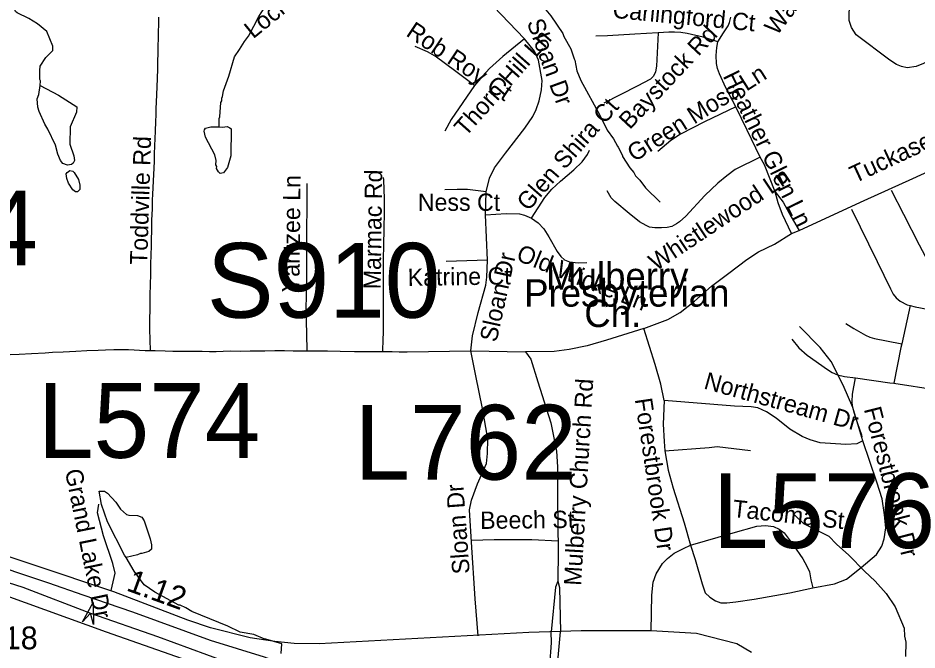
# Model space of a CAD drawing. Extents: x 1383679 to 1536984, y 460658 to 651027.
# Drawn here: x 1423940 to 1428871, y 547887 to 551353 of the extents above; entities that cross this region are included whole.
import ezdxf

# ---------------------------------------------------------------- set-up
doc = ezdxf.new("R2010")
doc.units = 0
for name, color, linetype in [('Exist Cultural Church with Cemetery Label', 7, 'Continuous'), ('Exist Hydrographic Misc Water Feature', 7, 'Continuous'), ('Exist Road Non-System Type 51', 7, 'Continuous'), ('Exist Road Non-System Type 51 Label', 7, 'Continuous'), ('Exist Road Primary Interstate Divided Center Attributed', 7, 'Continuous'), ('Exist Road Primary Interstate Structure Cantilever Sign Attributed CELL', 7, 'Continuous'), ('Exist Road Primary Interstate Structure Cantilever Sign Number Label', 7, 'Continuous'), ('Exist Road Primary Interstate Structure Ovrhead Sign Number Label', 7, 'Continuous'), ('Exist Road Primary US Service Attributed', 7, 'Continuous'), ('Exist Road Secondary Mileage Hundredths English Label', 7, 'Continuous'), ('Exist Road Secondary Type 51 Number Label', 7, 'Continuous')]:
    doc.layers.add(name, color=color, linetype=linetype)

msp = doc.modelspace()

# ---------------------------------------------------------------- linework, layer by layer
at = {"layer": 'Exist Hydrographic Misc Water Feature'}
for points in [[(1424061.8, 550983.2), (1424063.9, 551008.4), (1424060, 551016.5), (1424059, 551064.5), (1424061.5, 551088.4), (1424092.6, 551135.8), (1424131.4, 551174.9), (1424131.9, 551198.8), (1424097.7, 551279.6), (1424046.5, 551320.7), (1423999.2, 551349.7), (1423935.9, 551381.2), (1423926.1, 551389.4), (1423916.7, 551423.6), (1423917.1, 551439.5), (1423913.3, 551447.6), (1423910, 551479.7), (1423890.9, 551520.1), (1423883.4, 551544.3), (1423881.8, 551571.2)], [(1425043.8, 550756.7), (1425043.6, 550802.5), (1425047.7, 550810.4), (1425053.4, 550890.3), (1425057.6, 550898.2), (1425057.9, 550914.1), (1425062.2, 550922), (1425066.9, 550953.9), (1425096.6, 551033.2), (1425126.8, 551140.5), (1425155.8, 551179.8), (1425181.9, 551224.1), (1425204.2, 551253.5), (1425232.8, 551307.8), (1425261.7, 551361.4), (1425376.1, 551542)], [(1426749.2, 551515.3), (1426834.8, 551398), (1426862.1, 551365.4), (1426928, 551268), (1426933.7, 551251.8), (1426972.2, 551183), (1426989.8, 551128.9), (1426994.9, 551122.5), (1427005.6, 551062.3), (1427026.4, 551009.9), (1427130.3, 550819.6), (1427170.6, 550738.7), (1427205.6, 550690), (1427227.7, 550649.5), (1427232.6, 550645.4), (1427256.2, 550598.1), (1427255.5, 550592.9), (1427296.2, 550532), (1427317.6, 550505.5), (1427327.2, 550487.3), (1427350.6, 550462.8), (1427381.8, 550422.1), (1427462.1, 550342.4)], [(1424211.9, 550545.2), (1424186.1, 550555.9), (1424172.3, 550572.2), (1424159.1, 550606.5), (1424146.2, 550654.8), (1424104, 550743.6), (1424086.6, 550770.1), (1424056.2, 550840.7), (1424048.7, 550864.8), (1424045.6, 550908.9), (1424054.1, 550932.7), (1424061.8, 550983.2)], [(1424061.8, 550983.2), (1424162.2, 550930.2), (1424263.6, 550864.9), (1424260.1, 550836.1), (1424226.4, 550756.9), (1424224.3, 550661), (1424246.9, 550596.5), (1424250.4, 550572.4), (1424242, 550556.6), (1424233.8, 550548.8), (1424211.9, 550545.2)], [(1425043.8, 550756.7), (1425062.5, 550754.1), (1425086.6, 550757.5), (1425102.4, 550751.2), (1425108.3, 550745.1), (1425107.1, 550597.2), (1425089.7, 550533.6), (1425067.1, 550504.1), (1425049, 550500.5), (1425039.2, 550508.8), (1425029.5, 550527), (1425029.9, 550539), (1425026, 550547), (1425026.6, 550571), (1425019.2, 550603.1), (1424969.3, 550700.2), (1424962, 550732.4), (1424962.2, 550740.4), (1424968.3, 550748.2), (1424998.5, 550755.5), (1425043.8, 550756.7)], [(1424225.2, 550517), (1424241.1, 550512.7), (1424248.9, 550506.5), (1424272.1, 550468), (1424279.5, 550435.9), (1424279, 550411.9), (1424266.7, 550400.1), (1424254.7, 550400.4), (1424240.9, 550410.7), (1424217.6, 550447.2), (1424208.2, 550473.4), (1424204.7, 550497.5), (1424208.9, 550505.4), (1424225.2, 550517)], [(1424533.1, 548395.3), (1424523.5, 548407.3), (1424431.4, 548589.3), (1424397.5, 548686), (1424385.5, 548759), (1424415.1, 548757.6), (1424430.9, 548747.2), (1424475.8, 548698.2), (1424503, 548659.6), (1424534.3, 548630.9), (1424548.3, 548626.6), (1424596.3, 548625.5), (1424620.1, 548615), (1424631.6, 548594.8), (1424665.5, 548496), (1424672.8, 548463.9), (1424672.2, 548439.9), (1424658, 548428.3), (1424619.8, 548417.1), (1424611.8, 548417.3), (1424595.6, 548409.6), (1424533.1, 548395.3)], [(1428200.1, 548627.5), (1428248, 548581.5), (1428386.6, 548512.4), (1428429.6, 548467.4), (1428496.4, 548408), (1428582.5, 548320.1), (1428641.2, 548264.8), (1428701.8, 548197.4), (1428750.2, 548124.4), (1428799.7, 548007.3), (1428802.8, 547963.2), (1428810.1, 547931.1), (1428808.4, 547851.2)], [(1425384, 547868.2), (1425387.4, 547920.9), (1425299.5, 547947.6), (1425293.7, 547946.2), (1425234.2, 547971.5), (1425158.5, 547985.2), (1425091.2, 548018.7), (1424892.9, 548099.1), (1424861.3, 548117.8), (1424829.6, 548132.5), (1424821.6, 548132.7), (1424691.1, 548203.6), (1424632.1, 548244.9), (1424577.6, 548320.1), (1424533.1, 548395.3)]]:
    msp.add_lwpolyline(points, dxfattribs=at)
at = {"layer": 'Exist Road Non-System Type 51'}
for p, q in [((1426505, 550273.4), (1426507.7, 550399.7)), ((1426514.8, 550025.4), (1426505, 550273.4)), ((1428183.2, 550170.4), (1428224.4, 550188.3)), ((1426514.8, 550025.4), (1426287.5, 550018.2)), ((1428832.6, 549776.3), (1428786.6, 549565.4)), ((1426423.5, 549527.5), (1426724.2, 549522.3)), ((1428744, 549349.8), (1428979.4, 549314.7))]:
    msp.add_line(p, q, dxfattribs=at)
for points in [[(1429027.8, 551163.6), (1428949.8, 551126.7), (1428905.9, 551103.2), (1428866, 551087.6), (1428816.6, 551079.8), (1428786.4, 551086.3), (1428757.4, 551098.4), (1428722.4, 551121.3), (1428537.6, 551260.2), (1428511.1, 551300), (1428497.9, 551338.7), (1428497.9, 551385.8), (1428509.9, 551432.8), (1428535.2, 551473.8), (1428593.1, 551530.6), (1428660.9, 551592.2)], [(1426717.1, 551237.9), (1426590, 551372.2), (1426509.4, 551458.2), (1426473.6, 551483.2), (1426439.6, 551502.9), (1426400.2, 551513.7), (1426334, 551515.5)], [(1424666.7, 549529.1), (1424663.2, 549645.9), (1424663.6, 549680.2), (1424663.7, 549712.3), (1424664.3, 549744), (1424664.7, 549781), (1424665.5, 549835.1), (1424666.7, 549889.3), (1424667.7, 549948.3), (1424668.8, 550003.2), (1424670.1, 550054.4), (1424671.5, 550102.5), (1424672.3, 550134.8), (1424673.8, 550190.6), (1424675, 550244.6), (1424676.9, 550305.7), (1424678.4, 550355), (1424679.9, 550385.7), (1424681.6, 550422.6), (1424683, 550458.3), (1424684.9, 550496.7), (1424686.1, 550528.1), (1424688.1, 550569.7), (1424689.4, 550608), (1424691.3, 550651.2), (1424693, 550692.2), (1424694.4, 550732.9), (1424696.3, 550784.6), (1424697.5, 550822.7), (1424698.5, 550857), (1424699.2, 550891.8), (1424700.9, 550934), (1424702.6, 550974.9), (1424704.3, 551020.6), (1424706.1, 551073.3), (1424707.4, 551117.5), (1424708.1, 551155.5), (1424708.9, 551199), (1424710.3, 551242.6), (1424711, 551271.9), (1424712.1, 551322.9), (1424712.4, 551357.7)], [(1427777.5, 551222.9), (1427809.7, 551270.7), (1427835.3, 551309.5), (1427841.9, 551328.4), (1427849.7, 551357.3)], [(1427450.6, 551272.3), (1427322.4, 551264), (1427173.7, 551255.1), (1427109.3, 551252.9)], [(1427450.6, 551272.3), (1427441.7, 551089.1), (1427436.2, 551058), (1427425.1, 551033.5), (1427409.5, 551018), (1427336.3, 550979.1), (1427152.6, 550885.3)], [(1427777.5, 551222.9), (1427698.7, 551247.3), (1427611, 551267.3), (1427575.5, 551272.9), (1427541.1, 551275.1), (1427508.9, 551275.1), (1427450.6, 551272.3)], [(1426717.1, 551237.9), (1426599, 551141.2), (1426525.6, 551076.7), (1426488, 551033.7), (1426443.2, 550983.5)], [(1426507.7, 550399.7), (1426525.6, 550474.9), (1426554.2, 550530.4), (1426613.3, 550611), (1426719.8, 550748), (1426764.5, 550812.5), (1426782.4, 550851.9), (1426798.6, 550898.5), (1426811.1, 550959.4), (1426814.7, 551009.5), (1426794.1, 551121.5), (1426772.6, 551171.6), (1426717.1, 551237.9)], [(1427876.3, 550865.3), (1427823, 550970.8), (1427787.5, 551047.4), (1427776.4, 551076.3), (1427770.9, 551104.1), (1427769.8, 551147.4), (1427773.1, 551191.8), (1427777.5, 551222.9)], [(1426443.2, 550983.5), (1426342.1, 551059.7), (1426227.5, 551143.8), (1426186.3, 551167.1), (1426118.3, 551195.8)], [(1426443.2, 550983.5), (1426316.1, 550795.5), (1426280.3, 550732.8)], [(1428224.4, 550188.3), (1428417.7, 550277.9), (1428580.6, 550351.3), (1428848.2, 550472.2), (1429210.7, 550639.7), (1429542.8, 550792.8), (1429745.1, 550887.7), (1429795.2, 550905.6), (1429854.3, 550914.6), (1429904.4, 550918.2), (1429961.7, 550914.6), (1430017.2, 550902.1), (1430143.7, 550857.2)], [(1427876.3, 550865.3), (1427704.3, 550783.1), (1427573.3, 550716.5), (1427521.1, 550682), (1427448.4, 550620.4)], [(1428011.2, 550589.3), (1427939.6, 550738.7), (1427876.3, 550865.3)], [(1426755.6, 550255.5), (1426829, 550368.3), (1426868.4, 550414.9), (1426914.9, 550457.9), (1426988.3, 550520.6), (1427034.8, 550563.6), (1427063.5, 550604.7), (1427074.2, 550628)], [(1428011.2, 550589.3), (1427873.5, 550521.6), (1427828, 550488.2), (1427779.2, 550447.1), (1427707, 550379.4), (1427603.2, 550266.7), (1427567.7, 550234.5), (1427551.1, 550223.4), (1427526.7, 550210), (1427500, 550203.4), (1427470, 550202.2), (1427433.4, 550202.2), (1427403.4, 550206.7), (1427385.7, 550214.5), (1427349, 550235.6), (1427291.3, 550280), (1427214.2, 550346.1), (1427193.1, 550367.2), (1427170.9, 550406)], [(1428091.9, 550399.7), (1428033.4, 550547.1), (1428011.2, 550589.3)], [(1425940.3, 549523.9), (1425943.2, 549593.5), (1425944.2, 549625), (1425944.5, 549686.1), (1425945, 549739.1), (1425944.5, 549814), (1425944.7, 549860.6), (1425944.9, 549887.3), (1425944.7, 549897.9), (1425944.3, 549921.2), (1425944.5, 549941.5), (1425944.3, 549980.1), (1425945.3, 550017.7), (1425946.5, 550120), (1425947.7, 550183.1), (1425949.3, 550301.6), (1425949.3, 550360.4), (1425945.6, 550465.3), (1425945.4, 550477.5)], [(1425526.1, 549527.9), (1425523.7, 549621.4), (1425520.9, 549757.3), (1425523.2, 549830.7), (1425523.7, 549893), (1425523.8, 549965.2), (1425523.5, 550040.6), (1425524.2, 550113), (1425524.9, 550193.4), (1425526.7, 550314.5), (1425526.3, 550409.9), (1425526.7, 550444.8)], [(1426507.7, 550399.7), (1426405.6, 550412.2), (1426348.3, 550412.2), (1426280.3, 550410.4)], [(1428183.2, 550170.4), (1428133.1, 550276.1), (1428109.8, 550338.8), (1428091.9, 550399.7)], [(1428091.9, 550399.7), (1428136.7, 550342.4), (1428179.6, 550261.8), (1428224.4, 550188.3)], [(1428728.1, 550408.2), (1428796.6, 550277.3), (1428883.4, 550108.7), (1428916.1, 550047), (1428934.5, 550023.8), (1428954.8, 550006.5), (1428977.9, 549995.8), (1429011.6, 549985.2), (1429110.9, 549962.9)], [(1426505, 550273.4), (1426617.7, 550280.6), (1426691.1, 550278.8), (1426718, 550271.6), (1426755.6, 550255.5)], [(1428511.2, 550305.2), (1428652, 550018), (1428725.2, 549868.6), (1428739.8, 549838.8), (1428756.1, 549817.5), (1428779.2, 549800.2), (1428815.9, 549780.9), (1428832.6, 549776.3)], [(1426755.6, 550255.5), (1426793.2, 550230.4), (1426823.6, 550196.4), (1426852.3, 550153.4), (1426897, 550072.8), (1426916.7, 550044.2), (1426938.2, 550026.2), (1426965, 550015.5), (1427012.5, 550011), (1427059, 550012.8)], [(1427372.3, 549650.5), (1427504.8, 549699.4), (1427571, 549738.8), (1427649.8, 549799.7), (1427742.8, 549882.1), (1427838.6, 549952.8), (1427937.1, 550028), (1428001.5, 550071), (1428089.2, 550112.2), (1428183.2, 550170.4)], [(1426423.5, 549527.5), (1426432.5, 549609.8), (1426464.7, 549738.8), (1426505.9, 549887.4), (1426511.2, 549932.2), (1426514.8, 550025.4)], [(1428832.6, 549776.3), (1428860.1, 549768.8), (1429063.1, 549731.2)], [(1427372.3, 549650.5), (1427168.2, 549586.9), (1427062.2, 549556), (1426963, 549535.8), (1426880.2, 549524.2), (1426724.2, 549522.3)], [(1427484, 549255.4), (1427464.8, 549344.1), (1427434, 549452), (1427372.3, 549650.5)], [(1428574.2, 549033.8), (1428518.4, 549216.9), (1428466.4, 549340.2), (1428399, 549469.3), (1428340.2, 549545.4), (1428226.6, 549661.1)], [(1428479.9, 549677.9), (1428523.5, 549650.5), (1428588.2, 549613.2), (1428611.9, 549602), (1428636.9, 549595.8), (1428704.1, 549582), (1428786.6, 549565.4)], [(1428184.2, 549592.6), (1428222.9, 549543.5), (1428267.5, 549504.9), (1428379, 549424.6), (1428405.8, 549408.2), (1428435.5, 549396.3), (1428472.6, 549387.4), (1428532.5, 549379.2)], [(1423897.9, 549508.1), (1423945.7, 549509.8), (1424013.5, 549513.3), (1424088.4, 549517.4), (1424128.8, 549520.1), (1424187, 549522.9), (1424256.8, 549526.4), (1424318.3, 549529.4), (1424379.9, 549531.8), (1424420.2, 549533.2), (1424465.4, 549534.3), (1424510.2, 549535.1), (1424546.2, 549535.5), (1424636.9, 549529.2), (1424666.7, 549529.1)], [(1428786.6, 549565.4), (1428782.5, 549545.9), (1428744, 549349.8)], [(1424666.7, 549529.1), (1424693.2, 549529), (1424746.5, 549528), (1424789.8, 549526.7), (1424840.2, 549526.2), (1424895.4, 549526.6), (1424950.9, 549525.6), (1424991, 549525), (1425027.8, 549525), (1425065.3, 549525.9), (1425106.3, 549526.9), (1425163.1, 549526.8), (1425212.7, 549527.4), (1425247.8, 549527.4), (1425293.8, 549527.5), (1425348.1, 549529.2), (1425402, 549528.9), (1425449.7, 549528.4), (1425522.1, 549527.9), (1425526.1, 549527.9)], [(1425526.1, 549527.9), (1425563.6, 549527.5), (1425637.7, 549527.3), (1425706.4, 549526.2), (1425786.5, 549525), (1425827.3, 549524.3), (1425891.3, 549524.4), (1425940.3, 549523.9)], [(1425940.3, 549523.9), (1425952.9, 549523.8), (1425992.6, 549523.6), (1426031.2, 549523.1), (1426075, 549522.8), (1426423.5, 549527.5)], [(1426463.2, 547964.2), (1426446.8, 548167.6), (1426427.6, 548477.8), (1426417, 548656.1), (1426427.1, 548709), (1426461.1, 548798.5), (1426510.3, 548910.4), (1426515.7, 548964.2), (1426517.5, 549044.8), (1426488, 549212.2), (1426450.4, 549391.3), (1426423.5, 549527.5)], [(1426724.2, 549522.3), (1426753.1, 549481.8), (1426791.6, 549358.5), (1426862.9, 549133), (1426885, 549024.2), (1426892.7, 548977.9), (1426898.5, 548891.2), (1426899.5, 548722.6), (1426903.3, 548431.6), (1426900.4, 548264.9)], [(1428570.6, 549057.1), (1428567.8, 549066), (1428533, 549163.8), (1428517.2, 549224.7), (1428514.8, 549249.5), (1428517.2, 549289.4), (1428532.5, 549379.2)], [(1428532.5, 549379.2), (1428720.9, 549353.2), (1428744, 549349.8)], [(1427484, 549255.4), (1427478.3, 549126.3), (1427484, 549029.9), (1427487.9, 548979.8)], [(1428574.2, 549033.8), (1428540.5, 549017.4), (1428480.8, 549013.6), (1428340.2, 549023.2), (1428284.4, 549040.5), (1428240.1, 549057.9), (1428172.6, 549098.3), (1428097.5, 549158.1), (1428045.5, 549192.8), (1427998.3, 549214.9), (1427961.7, 549220.7), (1427869.3, 549224.6), (1427484, 549255.4)], [(1427487.9, 548979.8), (1427730.6, 548997.2), (1427774.9, 549003), (1427957.9, 548981.8)], [(1428299.8, 548227.3), (1428417.3, 548250.4), (1428484.7, 548275.5), (1428563.6, 548339.1), (1428648.4, 548410.4), (1428677.3, 548456.6), (1428690.8, 548497.1), (1428700.4, 548556.8), (1428692.7, 548628.1), (1428679.2, 548716.8), (1428650.3, 548807.4), (1428574.2, 549033.8)], [(1427487.9, 548979.8), (1427505.2, 548873.8), (1427534.1, 548775.6), (1427592.9, 548583.8), (1427628.5, 548461.4)], [(1424451.1, 548212.7), (1424473, 548307.8), (1424459.7, 548360.9), (1424409.9, 548513.8), (1424376.7, 548640.1), (1424383.3, 548686.7)], [(1427628.5, 548461.4), (1427862.5, 548529.8), (1427991.6, 548566.5), (1428039.7, 548570.3), (1428084, 548564.5), (1428114.9, 548549.1), (1428141.8, 548529.8), (1428191.9, 548464.3), (1428243.9, 548387.2), (1428267, 548346.8), (1428280.5, 548315.9), (1428288.2, 548271.6), (1428299.8, 548227.3)], [(1426426.8, 548490.2), (1426551.8, 548493.9), (1426757.7, 548493.9), (1426902.6, 548485.1)], [(1427411.8, 547992.2), (1427416.6, 548187.8), (1427424.3, 548259.1), (1427439.7, 548305.3), (1427474.4, 548361.2), (1427501.4, 548388.2), (1427538, 548419), (1427590, 548444.1), (1427628.5, 548461.4)], [(1427628.5, 548461.4), (1427653.5, 548384.4), (1427692.1, 548249.5), (1427709.4, 548201.3), (1427734.4, 548176.2), (1427765.3, 548157), (1427794.2, 548145.4), (1427826.9, 548145.4), (1427877, 548151.2), (1427977.1, 548166.6), (1428172.6, 548200.3), (1428299.8, 548227.3)], [(1426900.4, 548264.9), (1426888.9, 548232.1), (1426864.8, 547987.2)], [(1426900.4, 548264.9), (1426910.1, 548230.2), (1426914.9, 547986.4)], [(1426838.9, 547691.3), (1426857.1, 547801.4), (1426866.7, 547926.7), (1426864.8, 547987.2)], [(1426880.2, 547689.6), (1426895.6, 547762.9), (1426905.2, 547866.9), (1426914.9, 547986.4)]]:
    msp.add_lwpolyline(points, dxfattribs=at)
at = {"layer": 'Exist Road Primary Interstate Divided Center Attributed'}
for points in [[(1425811.7, 547650.6), (1425460.7, 547785.4), (1425291.5, 547848.6), (1424995.1, 547939.7), (1424569.2, 548094), (1424296.7, 548187.6), (1424109.3, 548253.8), (1423927.6, 548314.4), (1423757.2, 548375), (1423565.3, 548427.7), (1423344.8, 548486.5), (1423246.5, 548507.7), (1423109.8, 548530.8), (1422905.6, 548550.3), (1422897, 548551.1)], [(1422471.1, 548471.4), (1422539.7, 548473.1), (1422698.2, 548476.9), (1422845.9, 548482.4), (1422959.4, 548482.4), (1423078.7, 548471.4), (1423132.6, 548463.1), (1423350.6, 548419.1), (1423453.5, 548394.3), (1423967.3, 548231.7), (1424338.1, 548089.5), (1424705.5, 547961.7), (1425063.2, 547829.5), (1425612.8, 547638.7), (1425761.7, 547587.1)]]:
    msp.add_lwpolyline(points, dxfattribs=at)
at = {"layer": 'Exist Road Primary Interstate Structure Cantilever Sign Attributed CELL'}
msp.add_lwpolyline([(1424293.6, 548042.2), (1424353.1, 548148.6), (1424354.7, 548026.7), (1424338.1, 548089.5)], close=True, dxfattribs=at)
at = {"layer": 'Exist Road Primary US Service Attributed'}
for points in [[(1427963.3, 547874.1), (1427883, 547920.2), (1427661.1, 547978.3), (1427411.8, 547992.2), (1427028.5, 547992.2), (1426741.5, 547982.6), (1425592.6, 547921.8), (1425453.9, 547923.8), (1425348, 547933.4), (1425213.1, 547954.6), (1424996.4, 548009.5), (1424871.2, 548050), (1424465.8, 548207.1), (1423579.8, 548501.9)], [(1425842, 547487.3), (1424426.3, 547984.9), (1423875.4, 548184.9), (1423539.3, 548297.6), (1423412.2, 548328.5), (1423081, 548403), (1422680.5, 548418.6), (1422134.2, 548369.2), (1421762.2, 548278.3), (1421664.1, 548242.6), (1421628.2, 548215.9), (1421600.7, 548189.1), (1421589.3, 548164.1), (1421540.8, 548032.3), (1421477.7, 547712)]]:
    msp.add_lwpolyline(points, dxfattribs=at)

# ---------------------------------------------------------------- texts
at = {"layer": 'Exist Cultural Church with Cemetery Label'}
for s, p in [('Mulberry', (1426836.8, 549862.3)), ('Presbyterian', (1426716.1, 549770.1)), ('Ch.', (1427046, 549658.1))]:
    msp.add_text(s, height=150, dxfattribs=at).set_placement(p)
at = {"layer": 'Exist Road Non-System Type 51 Label'}
for s, rotation, p in [('Wakeley Ct', 52.6907, (1428102.4, 551252)), ('Lochness Ln', 39.1447, (1425229.8, 551235.7)), ('Carlingford Ct', 354.4882, (1427198.6, 551354.4)), ('Rob Roy Ct', 326.2585, (1426063.1, 551258.9)), ('Sloan Dr', 289.8963, (1426729.5, 551329.6)), ('Baystock Rd', 46.8683, (1427295.4, 550737.1)), ('Thorn Hill Ln', 48.434, (1426394.9, 550698.3)), ('Green Moss Ln', 32.2295, (1427320, 550560.9)), ('Heather Glen Ln', 296.0751, (1427803.7, 551035)), ('Tuckaseegee Rd', 24.9056, (1428529.5, 550445.2)), ('Glen Shira Ct', 48.7386, (1426738.1, 550289.1)), ('Toddville Rd', 88.2181, (1424648.5, 549998)), ('Yahtzee Ln', 89.409, (1425483.3, 549848.7)), ('Marmac Rd', 89.2358, (1425929.3, 549864.8)), ('Whistlewood Ln', 33.7389, (1427439.6, 549963.3)), ('Ness Ct', 0.001, (1426132.8, 550295.4)), ('Old Wicke Ln', 338.1637, (1426667.1, 550026.4)), ('Sloan Dr', 77.5738, (1426564.3, 549571.2)), ('Katrine Ct', 0.925, (1426078.1, 549883.1)), ('Northstream Dr', 344.4466, (1427696.6, 549321.7)), ('Mulberry Church Rd', 86.6164, (1427028.5, 548238)), ('Forestbrook Dr', 278.5097, (1427322.5, 549262.6)), ('Forestbrook Dr', 284.3494, (1428578.8, 549208.5)), ('Grand Lake Dr', 281.4489, (1424196.6, 548870.4)), ('Sloan Dr', 94.1593, (1426417.8, 548306.8)), ('Tacoma St', 353.7003, (1427855.5, 548617.5)), ('Beech St', 0.6306, (1426475.3, 548551.2))]:
    msp.add_text(s, height=95, rotation=rotation, dxfattribs=at).set_placement(p)
at = {"layer": 'Exist Road Primary Interstate Structure Cantilever Sign Number Label'}
for s, p in [('L674', (1422828.9, 549996.1)), ('L574', (1424049.4, 548941)), ('L762', (1425784.8, 548821.5)), ('L576', (1427750.4, 548446.4))]:
    msp.add_text(s, height=410.1, dxfattribs=at).set_placement(p)
at = {"layer": 'Exist Road Primary Interstate Structure Ovrhead Sign Number Label'}
msp.add_text('S910', height=410.1, dxfattribs=at).set_placement((1424975.9, 549709.4))
at = {"layer": 'Exist Road Secondary Mileage Hundredths English Label'}
msp.add_text('1.12', height=125, rotation=340.0548, dxfattribs=at).set_placement((1424528.8, 548215.4))
at = {"layer": 'Exist Road Secondary Type 51 Number Label'}
msp.add_text('1818', height=125, dxfattribs=at).set_placement((1423676.3, 547891.2))

doc.saveas('drawing.dxf')
